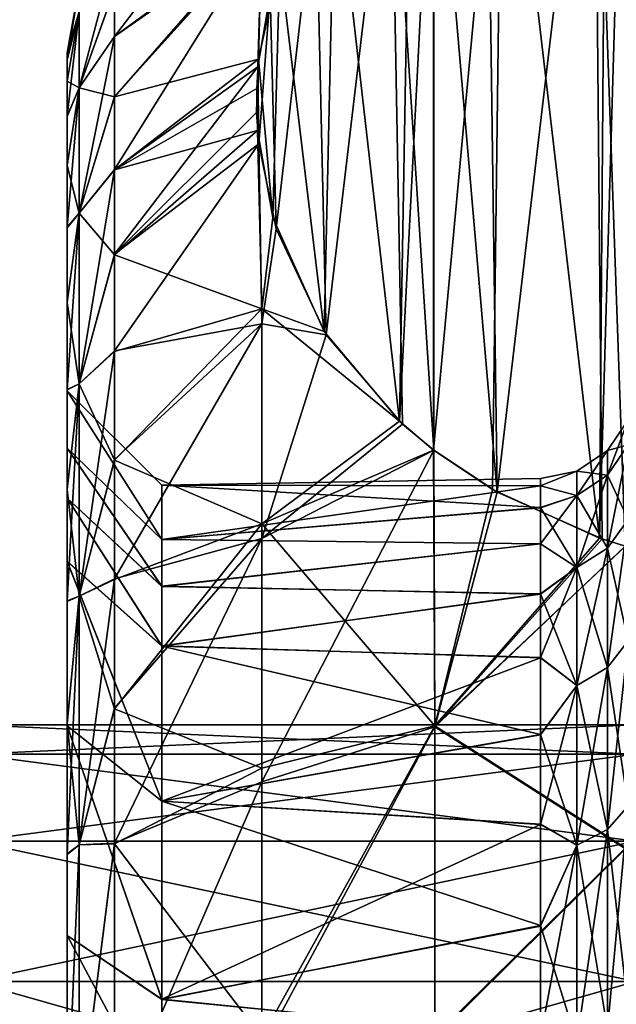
# Model space of a CAD drawing. Header units: metres. Extents: x -62 to 150, y -92 to 92.
# Tile 453 of 656: x -41.49 to -38.34, y 65.62 to 70.82. Entities that reach past the tile are written whole.
import ezdxf

# ---------------------------------------------------------------- set-up
doc = ezdxf.new("R2010")
doc.units = ezdxf.units.M
doc.layers.add('solid_500615', color=7, linetype='CONTINUOUS')

msp = doc.modelspace()

# ---------------------------------------------------------------- linework, layer by layer
at = {"layer": 'solid_500615'}
for points in [[(-38.940521, 72.474068, -9.563929), (-38.393566, 72.711212, -9.153175), (-38.428371, 68.08535, -17.165415)], [(-38.293022, 68.042015, 2.901177), (-38.292225, 72.742577, -5.24044), (-38.457378, 72.689407, -5.148342)], [(-38.292648, 72.742599, -9.098821), (-38.29158, 68.041939, -17.240604), (-38.428371, 68.08535, -17.165415)], [(-38.393566, 72.711212, -9.153175), (-38.292648, 72.742599, -9.098821), (-38.428371, 68.08535, -17.165415)], [(-38.968975, 68.32663, 2.40821), (-38.457378, 72.689407, -5.148342), (-39.025333, 72.425224, -4.690769)], [(-38.968975, 68.32663, 2.40821), (-38.41515, 68.080482, 2.834547), (-38.457378, 72.689407, -5.148342)], [(-38.41515, 68.080482, 2.834547), (-38.293022, 68.042015, 2.901177), (-38.457378, 72.689407, -5.148342)], [(-38.940521, 72.474068, -9.563929), (-38.993717, 68.340569, -16.723351), (-39.304932, 68.549011, -16.362324)], [(-38.940521, 72.474068, -9.563929), (-39.304932, 68.549011, -16.362324), (-39.303181, 72.236954, -9.974623)], [(-38.940521, 72.474068, -9.563929), (-38.428371, 68.08535, -17.165415), (-38.993717, 68.340569, -16.723351)], [(-38.968975, 68.32663, 2.40821), (-39.025333, 72.425224, -4.690769), (-39.305275, 72.235336, -4.361866)], [(-39.303841, 68.548279, 2.024295), (-39.305275, 72.235336, -4.361866), (-39.529797, 72.040222, -4.023926)], [(-39.303181, 72.236954, -9.974623), (-39.304932, 68.549011, -16.362324), (-39.484772, 68.701469, -16.098255)], [(-39.425476, 72.136429, -10.148738), (-39.303181, 72.236954, -9.974623), (-39.484772, 68.701469, -16.098255)], [(-38.968975, 68.32663, 2.40821), (-39.305275, 72.235336, -4.361866), (-39.303841, 68.548279, 2.024295)], [(-39.826485, 71.692757, -10.917196), (-39.425476, 72.136429, -10.148738), (-39.484772, 68.701469, -16.098255)], [(-39.871368, 69.158272, 0.967756), (-39.529797, 72.040222, -4.023926), (-39.925266, 71.539322, -3.156333)], [(-39.871368, 69.158272, 0.967756), (-39.468266, 68.68634, 1.785175), (-39.529797, 72.040222, -4.023926)], [(-39.468266, 68.68634, 1.785175), (-39.303841, 68.548279, 2.024295), (-39.529797, 72.040222, -4.023926)], [(-40.989399, 70.733231, -3.612913), (-40.211205, 71.277618, -3.007963), (-40.211205, 71.748489, -4.624586)], [(-40.989399, 70.983337, -4.48286), (-40.989399, 70.733231, -3.612913), (-40.211205, 71.748489, -4.624586)], [(-39.826485, 71.692757, -10.917196), (-39.882256, 69.175262, -15.277619), (-40.116665, 71.125328, -11.900019)], [(-39.826485, 71.692757, -10.917196), (-39.484772, 68.701469, -16.098255), (-39.882256, 69.175262, -15.277619)], [(-40.135784, 69.717697, -0.001196), (-39.925266, 71.539322, -3.156333), (-40.167492, 70.95636, -2.146622)], [(-39.871368, 69.158272, 0.967756), (-39.925266, 71.539322, -3.156333), (-40.135784, 69.717697, -0.001196)], [(-40.989399, 70.413223, -11.576154), (-40.211205, 71.302818, -11.262395), (-40.228249, 70.61351, -12.78651)], [(-40.989399, 70.731743, -10.730846), (-40.989399, 70.982216, -9.861012), (-40.211205, 71.302818, -11.262395)], [(-40.989399, 70.413223, -11.576154), (-40.989399, 70.731743, -10.730846), (-40.211205, 71.302818, -11.262395)], [(-40.989399, 70.031044, -1.951346), (-40.232101, 70.57325, -1.483051), (-40.211205, 71.277618, -3.007963)], [(-40.989399, 70.415054, -2.767463), (-40.989399, 70.031044, -1.951346), (-40.211205, 71.277618, -3.007963)], [(-40.989399, 70.733231, -3.612913), (-40.989399, 70.415054, -2.767463), (-40.211205, 71.277618, -3.007963)], [(-40.167492, 70.95636, -2.146622), (-40.211205, 71.277618, -3.007963), (-40.232101, 70.57325, -1.483051)], [(-40.116665, 71.125328, -11.900019), (-40.228249, 70.61351, -12.78651), (-40.211205, 71.302818, -11.262395)], [(-41.174816, 70.46096, -3.770674), (-40.989399, 70.983337, -4.48286), (-40.989399, 71.16304, -5.369908)], [(-41.174816, 70.863884, -5.448976), (-41.174816, 70.46096, -3.770674), (-40.989399, 71.16304, -5.369908)], [(-40.116665, 71.125328, -11.900019), (-40.153214, 69.776329, -14.236549), (-40.228249, 70.61351, -12.78651)], [(-40.116665, 71.125328, -11.900019), (-39.882256, 69.175262, -15.277619), (-40.153214, 69.776329, -14.236549)], [(-41.174816, 70.999306, -7.169646), (-41.239399, 70.645683, -7.17185), (-41.239399, 70.608574, -6.280951)], [(-41.174816, 70.863884, -8.890316), (-41.239399, 70.645683, -7.17185), (-41.174816, 70.999306, -7.169646)], [(-41.174816, 70.999306, -7.169646), (-41.239399, 70.608574, -6.280951), (-41.174816, 70.863884, -5.448976)], [(-41.174816, 70.46096, -3.770674), (-40.989399, 70.733231, -3.612913), (-40.989399, 70.983337, -4.48286)], [(-41.174816, 70.46096, -10.568618), (-40.989399, 70.982216, -9.861012), (-40.989399, 70.731743, -10.730846)], [(-41.174816, 70.46096, -10.568618), (-41.174816, 70.863884, -8.890316), (-40.989399, 70.982216, -9.861012)], [(-40.167492, 70.95636, -2.146622), (-40.232101, 70.57325, -1.483051), (-40.227879, 70.165222, -0.776326)], [(-40.135784, 69.717697, -0.001196), (-40.167492, 70.95636, -2.146622), (-40.227879, 70.165222, -0.776326)], [(-41.174816, 70.863884, -8.890316), (-41.239399, 70.495918, -8.948977), (-41.239399, 70.608208, -8.062734)], [(-41.174816, 70.46096, -10.568618), (-41.239399, 70.495918, -8.948977), (-41.174816, 70.863884, -8.890316)], [(-41.174816, 70.863884, -8.890316), (-41.239399, 70.608208, -8.062734), (-41.239399, 70.645683, -7.17185)], [(-41.174816, 70.863884, -5.448976), (-41.239399, 70.608574, -6.280951), (-41.239399, 70.496658, -5.394665)], [(-41.174816, 70.863884, -5.448976), (-41.239399, 70.496658, -5.394665), (-41.239399, 70.311226, -4.52227)], [(-41.174816, 70.863884, -5.448976), (-41.239399, 70.311226, -4.52227), (-41.174816, 70.46096, -3.770674)], [(-41.174816, 69.800453, -2.176066), (-40.989399, 70.415054, -2.767463), (-40.989399, 70.733231, -3.612913)], [(-41.174816, 70.46096, -3.770674), (-41.174816, 69.800453, -2.176066), (-40.989399, 70.733231, -3.612913)], [(-41.174816, 70.46096, -10.568618), (-40.989399, 70.731743, -10.730846), (-40.989399, 70.413223, -11.576154)], [(-41.239399, 70.608574, -6.280951), (-41.239399, 70.645683, -7.17185), (-41.239399, 70.608208, -8.062734)], [(-41.239399, 70.496658, -5.394665), (-41.239399, 70.608574, -6.280951), (-41.239399, 70.608208, -8.062734)], [(-41.239399, 70.496658, -5.394665), (-41.239399, 70.608208, -8.062734), (-41.239399, 70.495918, -8.948977)], [(-40.989399, 70.028877, -12.392106), (-40.228249, 70.61351, -12.78651), (-40.238422, 70.458702, -13.054638)], [(-40.989399, 70.028877, -12.392106), (-40.989399, 70.413223, -11.576154), (-40.228249, 70.61351, -12.78651)], [(-40.228249, 70.61351, -12.78651), (-40.23344, 70.236229, -13.439975), (-40.238422, 70.458702, -13.054638)], [(-40.228249, 70.61351, -12.78651), (-40.153214, 69.776329, -14.236549), (-40.23344, 70.236229, -13.439975)], [(-40.989399, 69.583366, -1.168683), (-40.238541, 70.332047, -1.065278), (-40.232101, 70.57325, -1.483051)], [(-40.989399, 70.031044, -1.951346), (-40.989399, 69.583366, -1.168683), (-40.232101, 70.57325, -1.483051)], [(-40.227879, 70.165222, -0.776326), (-40.232101, 70.57325, -1.483051), (-40.238541, 70.332047, -1.065278)], [(-41.239399, 70.311226, -4.52227), (-41.239399, 70.496658, -5.394665), (-41.239399, 70.495918, -8.948977)], [(-41.239399, 70.311226, -4.52227), (-41.239399, 70.495918, -8.948977), (-41.239399, 70.310127, -9.821293)], [(-41.174816, 70.46096, -10.568618), (-41.239399, 70.310127, -9.821293), (-41.239399, 70.495918, -8.948977)], [(-41.174816, 70.46096, -10.568618), (-41.239399, 70.051514, -10.676511), (-41.239399, 70.310127, -9.821293)], [(-41.174816, 69.800453, -12.163226), (-41.239399, 70.051514, -10.676511), (-41.174816, 70.46096, -10.568618)], [(-41.174816, 70.46096, -3.770674), (-41.239399, 70.311226, -4.52227), (-41.239399, 70.052963, -3.666937)], [(-41.174816, 70.46096, -3.770674), (-41.239399, 70.052963, -3.666937), (-41.239399, 69.725258, -2.839422)], [(-41.174816, 70.46096, -3.770674), (-41.239399, 69.725258, -2.839422), (-41.174816, 69.800453, -2.176066)], [(-41.174816, 69.800453, -12.163226), (-41.174816, 70.46096, -10.568618), (-40.989399, 70.413223, -11.576154)], [(-40.989399, 70.028877, -12.392106), (-40.238422, 70.458702, -13.054638), (-40.23344, 70.236229, -13.439975)], [(-41.174816, 69.800453, -2.176066), (-40.989399, 70.031044, -1.951346), (-40.989399, 70.415054, -2.767463)], [(-41.174816, 69.800453, -12.163226), (-40.989399, 70.413223, -11.576154), (-40.989399, 70.028877, -12.392106)], [(-40.989399, 69.583366, -1.168683), (-40.227879, 70.165222, -0.776326), (-40.238541, 70.332047, -1.065278)], [(-41.239399, 70.052963, -3.666937), (-41.239399, 70.311226, -4.52227), (-41.239399, 70.310127, -9.821293)], [(-41.239399, 70.052963, -3.666937), (-41.239399, 70.310127, -9.821293), (-41.239399, 70.051514, -10.676511)], [(-40.989399, 69.580872, -13.174602), (-40.23344, 70.236229, -13.439975), (-40.211205, 69.29567, -14.791638)], [(-40.989399, 69.580872, -13.174602), (-40.989399, 70.028877, -12.392106), (-40.23344, 70.236229, -13.439975)], [(-40.211205, 69.29567, -14.791638), (-40.23344, 70.236229, -13.439975), (-40.153214, 69.776329, -14.236549)], [(-40.989399, 69.073158, -0.422034), (-40.211205, 69.216492, 0.547899), (-40.227879, 70.165222, -0.776326)], [(-40.989399, 69.583366, -1.168683), (-40.989399, 69.073158, -0.422034), (-40.227879, 70.165222, -0.776326)], [(-40.135784, 69.717697, -0.001196), (-40.227879, 70.165222, -0.776326), (-40.211205, 69.216492, 0.547899)], [(-41.239399, 69.725258, -2.839422), (-41.239399, 70.052963, -3.666937), (-41.239399, 70.051514, -10.676511)], [(-41.239399, 69.725258, -2.839422), (-41.239399, 70.051514, -10.676511), (-41.239399, 69.723473, -11.503881)], [(-41.174816, 69.800453, -12.163226), (-41.239399, 69.723473, -11.503881), (-41.239399, 70.051514, -10.676511)], [(-41.174816, 68.898621, -0.704417), (-40.989399, 69.583366, -1.168683), (-40.989399, 70.031044, -1.951346)], [(-41.174816, 69.800453, -2.176066), (-41.174816, 68.898621, -0.704417), (-40.989399, 70.031044, -1.951346)], [(-41.174816, 69.800453, -12.163226), (-40.989399, 70.028877, -12.392106), (-40.989399, 69.580872, -13.174602)], [(-41.174816, 69.800453, -12.163226), (-41.239399, 69.327728, -12.300481), (-41.239399, 69.723473, -11.503881)], [(-41.174816, 68.898621, -13.634875), (-41.239399, 69.327728, -12.300481), (-41.174816, 69.800453, -12.163226)], [(-41.174816, 69.800453, -2.176066), (-41.239399, 69.725258, -2.839422), (-41.239399, 69.329842, -2.042659)], [(-41.174816, 69.800453, -2.176066), (-41.239399, 69.329842, -2.042659), (-41.239399, 68.869133, -1.281225)], [(-41.174816, 69.800453, -2.176066), (-41.239399, 68.869133, -1.281225), (-41.174816, 68.898621, -0.704417)], [(-41.174816, 68.898621, -13.634875), (-41.174816, 69.800453, -12.163226), (-40.989399, 69.580872, -13.174602)], [(-40.211205, 69.29567, -14.791638), (-40.153214, 69.776329, -14.236549), (-39.882256, 69.175262, -15.277619)], [(-41.239399, 69.329842, -2.042659), (-41.239399, 69.725258, -2.839422), (-41.239399, 69.723473, -11.503881)], [(-41.239399, 69.329842, -2.042659), (-41.239399, 69.723473, -11.503881), (-41.239399, 69.327728, -12.300481)], [(-39.871368, 69.158272, 0.967756), (-40.135784, 69.717697, -0.001196), (-40.211205, 69.216492, 0.547899)], [(-41.174816, 68.898621, -0.704417), (-40.989399, 69.073158, -0.422034), (-40.989399, 69.583366, -1.168683)], [(-41.174816, 68.898621, -13.634875), (-40.989399, 69.580872, -13.174602), (-40.989399, 69.070328, -13.921064)], [(-40.989399, 69.070328, -13.921064), (-40.989399, 69.580872, -13.174602), (-40.211205, 69.29567, -14.791638)], [(-41.239399, 68.869133, -1.281225), (-41.239399, 69.329842, -2.042659), (-41.239399, 69.327728, -12.300481)], [(-41.239399, 68.869133, -1.281225), (-41.239399, 69.327728, -12.300481), (-41.239399, 68.866684, -13.061749)], [(-41.174816, 68.898621, -13.634875), (-41.239399, 68.866684, -13.061749), (-41.239399, 69.327728, -12.300481)], [(-40.989399, 68.49649, -14.630351), (-40.211205, 69.29567, -14.791638), (-40.211205, 68.1604, -15.996433)], [(-40.989399, 68.49649, -14.630351), (-40.989399, 69.070328, -13.921064), (-40.211205, 69.29567, -14.791638)], [(-40.211205, 69.29567, -14.791638), (-39.882256, 69.175262, -15.277619), (-39.484772, 68.701469, -16.098255)], [(-40.211205, 68.1604, -15.996433), (-40.211205, 69.29567, -14.791638), (-39.484772, 68.701469, -16.098255)], [(-40.989399, 67.869667, 0.949519), (-40.211205, 68.082558, 1.728473), (-40.211205, 69.216492, 0.547899)], [(-40.989399, 68.499657, 0.287459), (-40.989399, 67.869667, 0.949519), (-40.211205, 69.216492, 0.547899)], [(-40.989399, 69.073158, -0.422034), (-40.989399, 68.499657, 0.287459), (-40.211205, 69.216492, 0.547899)], [(-39.871368, 69.158272, 0.967756), (-40.211205, 69.216492, 0.547899), (-40.211205, 68.082558, 1.728473)], [(-39.871368, 69.158272, 0.967756), (-40.211205, 68.082558, 1.728473), (-39.468266, 68.68634, 1.785175)], [(-41.174816, 67.777679, 0.608037), (-40.989399, 68.499657, 0.287459), (-40.989399, 69.073158, -0.422034)], [(-41.174816, 68.898621, -0.704417), (-41.174816, 67.777679, 0.608037), (-40.989399, 69.073158, -0.422034)], [(-41.174816, 68.898621, -13.634875), (-40.989399, 69.070328, -13.921064), (-40.989399, 68.49649, -14.630351)], [(-41.174816, 68.898621, -13.634875), (-41.239399, 68.340706, -13.784679), (-41.239399, 68.866684, -13.061749)], [(-41.174816, 67.777679, -14.947329), (-41.239399, 68.340706, -13.784679), (-41.174816, 68.898621, -13.634875)], [(-41.174816, 68.898621, -0.704417), (-41.239399, 68.869133, -1.281225), (-41.239399, 68.343475, -0.558104)], [(-41.174816, 68.898621, -0.704417), (-41.239399, 68.343475, -0.558104), (-41.239399, 67.753937, 0.12466)], [(-41.174816, 68.898621, -0.704417), (-41.239399, 67.753937, 0.12466), (-41.174816, 67.777679, 0.608037)], [(-41.239399, 68.861954, -7.99147), (-41.239399, 68.869133, -1.281225), (-41.239399, 68.866684, -13.061749)], [(-41.239399, 68.558762, -4.729186), (-41.239399, 68.343475, -0.558104), (-41.239399, 68.869133, -1.281225)], [(-41.239399, 68.861877, -6.347015), (-41.239399, 68.558762, -4.729186), (-41.239399, 68.869133, -1.281225)], [(-41.239399, 68.861954, -7.99147), (-41.239399, 68.861877, -6.347015), (-41.239399, 68.869133, -1.281225)], [(-41.239399, 68.861954, -7.99147), (-41.239399, 68.866684, -13.061749), (-41.239399, 68.340706, -13.784679)], [(-41.174816, 67.777679, -14.947329), (-41.174816, 68.898621, -13.634875), (-40.989399, 68.49649, -14.630351)], [(-41.239399, 68.55899, -9.609307), (-41.239399, 68.861954, -7.99147), (-41.239399, 68.340706, -13.784679)], [(-40.739399, 68.364082, -7.94561), (-41.239399, 68.861877, -6.347015), (-41.239399, 68.861954, -7.99147)], [(-40.739399, 68.078178, -9.472486), (-41.239399, 68.861954, -7.99147), (-41.239399, 68.55899, -9.609307)], [(-40.739399, 68.364082, -7.94561), (-41.239399, 68.861954, -7.99147), (-40.739399, 68.078178, -9.472486)], [(-40.739399, 68.077934, -4.865962), (-41.239399, 68.558762, -4.729186), (-41.239399, 68.861877, -6.347015)], [(-40.739399, 68.364006, -6.392824), (-41.239399, 68.861877, -6.347015), (-40.739399, 68.364082, -7.94561)], [(-40.739399, 68.077934, -4.865962), (-41.239399, 68.861877, -6.347015), (-40.739399, 68.364006, -6.392824)], [(-38.277309, 68.709023, -7.169646), (-38.385708, 68.546585, -7.169646), (-38.385708, 68.41674, -8.653745)], [(-38.277309, 68.709023, -7.169646), (-38.277309, 68.576714, -5.65734), (-38.385708, 68.546585, -7.169646)], [(-38.277309, 68.576714, -8.681952), (-38.277309, 68.709023, -7.169646), (-38.385708, 68.41674, -8.653745)], [(-40.211205, 68.1604, -15.996433), (-39.484772, 68.701469, -16.098255), (-39.304932, 68.549011, -16.362324)], [(-39.468266, 68.68634, 1.785175), (-40.211205, 68.082558, 1.728473), (-39.303841, 68.548279, 2.024295)], [(-41.239399, 68.296478, -10.391213), (-41.239399, 68.55899, -9.609307), (-41.239399, 68.340706, -13.784679)], [(-40.739399, 67.830467, -10.210005), (-41.239399, 68.55899, -9.609307), (-41.239399, 68.296478, -10.391213)], [(-40.739399, 68.078178, -9.472486), (-41.239399, 68.55899, -9.609307), (-40.739399, 67.830467, -10.210005)], [(-41.239399, 68.558762, -4.729186), (-41.239399, 68.296173, -3.947296), (-41.239399, 68.343475, -0.558104)], [(-40.739399, 67.830147, -4.128462), (-41.239399, 68.296173, -3.947296), (-41.239399, 68.558762, -4.729186)], [(-40.739399, 67.830147, -4.128462), (-41.239399, 68.558762, -4.729186), (-40.739399, 68.077934, -4.865962)], [(-38.277309, 68.576714, -5.65734), (-38.385708, 68.41674, -5.685547), (-38.385708, 68.546585, -7.169646)], [(-38.277309, 68.576714, -5.65734), (-38.277309, 68.1838, -4.190985), (-38.385708, 68.41674, -5.685547)], [(-38.277309, 68.576714, -8.681952), (-38.385708, 68.41674, -8.653745), (-38.385708, 68.031166, -10.092751)], [(-38.277309, 68.1838, -10.148307), (-38.277309, 68.576714, -8.681952), (-38.385708, 68.031166, -10.092751)], [(-41.174816, 67.777679, 0.608037), (-40.989399, 67.869667, 0.949519), (-40.989399, 68.499657, 0.287459)], [(-40.211205, 68.1604, -15.996433), (-39.304932, 68.549011, -16.362324), (-39.297558, 67.094391, -17.530226)], [(-39.303841, 68.548279, 2.024295), (-40.211205, 68.082558, 1.728473), (-40.211205, 66.798744, 2.744049)], [(-39.303841, 68.548279, 2.024295), (-40.211205, 66.798744, 2.744049), (-39.297558, 67.089371, 3.194374)], [(-39.297558, 67.094391, -17.530226), (-39.304932, 68.549011, -16.362324), (-38.993717, 68.340569, -16.723351)], [(-38.968975, 68.32663, 2.40821), (-39.303841, 68.548279, 2.024295), (-39.297558, 67.089371, 3.194374)], [(-38.385708, 68.546585, -7.169646), (-38.548058, 68.438057, -7.169646), (-38.548058, 68.309868, -8.6349)], [(-38.385708, 68.546585, -7.169646), (-38.385708, 68.41674, -5.685547), (-38.548058, 68.438057, -7.169646)], [(-38.385708, 68.41674, -8.653745), (-38.385708, 68.546585, -7.169646), (-38.548058, 68.309868, -8.6349)], [(-41.174816, 67.777679, -14.947329), (-40.989399, 68.49649, -14.630351), (-40.989399, 67.866234, -15.292135)], [(-40.989399, 67.866234, -15.292135), (-40.989399, 68.49649, -14.630351), (-40.211205, 68.1604, -15.996433)], [(-38.739399, 68.400002, -7.17178), (-40.739399, 68.364006, -6.392824), (-40.739399, 68.364082, -7.94561)], [(-38.739399, 68.361122, -7.97689), (-38.739399, 68.400002, -7.17178), (-40.739399, 68.364082, -7.94561)], [(-38.739399, 68.400002, -7.17178), (-38.739399, 68.361534, -6.366647), (-40.739399, 68.364006, -6.392824)], [(-38.548058, 68.438057, -7.169646), (-38.739399, 68.361534, -6.366647), (-38.739399, 68.400002, -7.17178)], [(-38.548058, 68.438057, -7.169646), (-38.548058, 68.309868, -5.704392), (-38.739399, 68.361534, -6.366647)], [(-38.548058, 68.438057, -7.169646), (-38.739399, 68.400002, -7.17178), (-38.739399, 68.361122, -7.97689)], [(-38.548058, 68.309868, -8.6349), (-38.548058, 68.438057, -7.169646), (-38.739399, 68.361122, -7.97689)], [(-38.385708, 68.41674, -5.685547), (-38.548058, 68.309868, -5.704392), (-38.548058, 68.438057, -7.169646)], [(-38.385708, 68.41674, -5.685547), (-38.385708, 68.031166, -4.246542), (-38.548058, 68.309868, -5.704392)], [(-38.385708, 68.41674, -8.653745), (-38.548058, 68.309868, -8.6349), (-38.548058, 67.929184, -10.055633)], [(-38.385708, 68.031166, -10.092751), (-38.385708, 68.41674, -8.653745), (-38.548058, 67.929184, -10.055633)], [(-38.277309, 68.1838, -4.190985), (-38.385708, 68.031166, -4.246542), (-38.385708, 68.41674, -5.685547)], [(-38.739399, 68.361122, -7.97689), (-40.739399, 68.364082, -7.94561), (-40.739399, 68.078178, -9.472486)], [(-38.739399, 68.246109, -5.569136), (-40.739399, 68.077934, -4.865962), (-40.739399, 68.364006, -6.392824)], [(-38.739399, 68.361534, -6.366647), (-38.739399, 68.246109, -5.569136), (-40.739399, 68.364006, -6.392824)], [(-38.739399, 68.2453, -8.774337), (-38.739399, 68.361122, -7.97689), (-40.739399, 68.078178, -9.472486)], [(-38.548058, 68.309868, -5.704392), (-38.739399, 68.246109, -5.569136), (-38.739399, 68.361534, -6.366647)], [(-38.548058, 68.309868, -8.6349), (-38.739399, 68.361122, -7.97689), (-38.739399, 68.2453, -8.774337)], [(-41.239399, 67.962181, -3.193316), (-41.239399, 67.753937, 0.12466), (-41.239399, 68.343475, -0.558104)], [(-41.239399, 68.296173, -3.947296), (-41.239399, 67.962181, -3.193316), (-41.239399, 68.343475, -0.558104)], [(-41.239399, 68.296478, -10.391213), (-41.239399, 68.340706, -13.784679), (-41.239399, 67.750854, -14.467221)], [(-41.174816, 67.777679, -14.947329), (-41.239399, 67.750854, -14.467221), (-41.239399, 68.340706, -13.784679)], [(-41.239399, 67.962555, -11.145231), (-41.239399, 68.296478, -10.391213), (-41.239399, 67.750854, -14.467221)], [(-40.739399, 67.51548, -10.921651), (-41.239399, 68.296478, -10.391213), (-41.239399, 67.962555, -11.145231)], [(-40.739399, 67.830467, -10.210005), (-41.239399, 68.296478, -10.391213), (-40.739399, 67.51548, -10.921651)], [(-40.739399, 67.515091, -3.416857), (-41.239399, 67.962181, -3.193316), (-41.239399, 68.296173, -3.947296)], [(-40.739399, 67.515091, -3.416857), (-41.239399, 68.296173, -3.947296), (-40.739399, 67.830147, -4.128462)], [(-39.297558, 67.094391, -17.530226), (-38.993717, 68.340569, -16.723351), (-38.428371, 68.08535, -17.165415)], [(-38.968975, 68.32663, 2.40821), (-39.297558, 67.089371, 3.194374), (-38.41515, 68.080482, 2.834547)], [(-38.548058, 68.309868, -5.704392), (-38.548058, 67.929184, -4.283659), (-38.739399, 68.246109, -5.569136)], [(-38.548058, 68.309868, -8.6349), (-38.739399, 68.2453, -8.774337), (-38.739399, 68.053848, -9.556166)], [(-38.548058, 67.929184, -10.055633), (-38.548058, 68.309868, -8.6349), (-38.739399, 68.053848, -9.556166)], [(-38.385708, 68.031166, -4.246542), (-38.548058, 67.929184, -4.283659), (-38.548058, 68.309868, -5.704392)], [(-38.739399, 68.246109, -5.569136), (-38.739399, 68.055061, -4.787204), (-40.739399, 68.077934, -4.865962)], [(-38.739399, 68.053848, -9.556166), (-38.739399, 68.2453, -8.774337), (-40.739399, 68.078178, -9.472486)], [(-38.548058, 67.929184, -4.283659), (-38.739399, 68.055061, -4.787204), (-38.739399, 68.246109, -5.569136)], [(-40.989399, 67.183716, -15.901587), (-40.211205, 68.1604, -15.996433), (-40.211205, 66.870369, -17.033838)], [(-40.989399, 67.183716, -15.901587), (-40.989399, 67.866234, -15.292135), (-40.211205, 68.1604, -15.996433)], [(-40.211205, 66.870369, -17.033838), (-40.211205, 68.1604, -15.996433), (-39.297558, 67.094391, -17.530226)], [(-38.277309, 68.1838, -4.190985), (-38.277309, 67.542236, -2.815135), (-38.385708, 68.031166, -4.246542)], [(-38.277309, 68.1838, -10.148307), (-38.385708, 68.031166, -10.092751), (-38.385708, 67.401558, -11.442939)], [(-38.277309, 67.542236, -11.524157), (-38.277309, 68.1838, -10.148307), (-38.385708, 67.401558, -11.442939)], [(-39.297558, 67.094391, -17.530226), (-38.428371, 68.08535, -17.165415), (-38.29158, 68.041939, -17.240604)], [(-40.989399, 66.474457, 2.10041), (-40.211205, 66.798744, 2.744049), (-40.211205, 68.082558, 1.728473)], [(-40.989399, 67.187325, 1.55932), (-40.989399, 66.474457, 2.10041), (-40.211205, 68.082558, 1.728473)], [(-40.989399, 67.869667, 0.949519), (-40.989399, 67.187325, 1.55932), (-40.211205, 68.082558, 1.728473)], [(-38.739399, 68.053848, -9.556166), (-40.739399, 68.078178, -9.472486), (-40.739399, 67.830467, -10.210005)], [(-38.739399, 68.055061, -4.787204), (-40.739399, 67.830147, -4.128462), (-40.739399, 68.077934, -4.865962)], [(-38.739399, 68.055061, -4.787204), (-38.739399, 67.790222, -4.027601), (-40.739399, 67.830147, -4.128462)], [(-38.739399, 67.788628, -10.315634), (-38.739399, 68.053848, -9.556166), (-40.739399, 67.830467, -10.210005)], [(-39.297558, 67.089371, 3.194374), (-38.293022, 68.042015, 2.901177), (-38.41515, 68.080482, 2.834547)], [(-39.297558, 67.089371, 3.194374), (-38.291553, 66.444435, 3.991489), (-38.293022, 68.042015, 2.901177)], [(-39.297558, 67.094391, -17.530226), (-38.29158, 68.041939, -17.240604), (-38.291553, 66.450523, -18.327263)], [(-38.548058, 67.929184, -4.283659), (-38.739399, 67.790222, -4.027601), (-38.739399, 68.055061, -4.787204)], [(-38.548058, 67.929184, -10.055633), (-38.739399, 68.053848, -9.556166), (-38.739399, 67.788628, -10.315634)], [(-38.385708, 68.031166, -4.246542), (-38.385708, 67.401558, -2.896353), (-38.548058, 67.929184, -4.283659)], [(-38.385708, 68.031166, -10.092751), (-38.548058, 67.929184, -10.055633), (-38.548058, 67.307571, -11.388676)], [(-38.385708, 67.401558, -11.442939), (-38.385708, 68.031166, -10.092751), (-38.548058, 67.307571, -11.388676)], [(-38.277309, 67.542236, -2.815135), (-38.385708, 67.401558, -2.896353), (-38.385708, 68.031166, -4.246542)], [(-41.239399, 67.962555, -11.145231), (-41.239399, 67.750854, -14.467221), (-41.239399, 67.104652, -15.096735)], [(-41.239399, 67.094673, -12.54317), (-41.239399, 67.962555, -11.145231), (-41.239399, 67.104652, -15.096735)], [(-40.739403, 66.696487, -12.240842), (-41.239399, 67.962555, -11.145231), (-41.239399, 67.094673, -12.54317)], [(-40.739399, 67.51548, -10.921651), (-41.239399, 67.962555, -11.145231), (-40.739403, 66.696487, -12.240842)], [(-41.239399, 67.962181, -3.193316), (-41.239399, 67.0942, -1.795493), (-41.239399, 67.753937, 0.12466)], [(-40.739403, 66.695992, -2.097789), (-41.239399, 67.0942, -1.795493), (-41.239399, 67.962181, -3.193316)], [(-40.739403, 66.695992, -2.097789), (-41.239399, 67.962181, -3.193316), (-40.739399, 67.515091, -3.416857)], [(-38.548058, 67.929184, -4.283659), (-38.548058, 67.307571, -2.950616), (-38.739399, 67.790222, -4.027601)], [(-38.548058, 67.929184, -10.055633), (-38.739399, 67.788628, -10.315634), (-38.739399, 67.452019, -11.046173)], [(-38.548058, 67.307571, -11.388676), (-38.548058, 67.929184, -10.055633), (-38.739399, 67.452019, -11.046173)], [(-38.385708, 67.401558, -2.896353), (-38.548058, 67.307571, -2.950616), (-38.548058, 67.929184, -4.283659)], [(-41.174816, 66.465225, 1.728978), (-40.989399, 67.187325, 1.55932), (-40.989399, 67.869667, 0.949519)], [(-41.174816, 67.777679, 0.608037), (-41.174816, 66.465225, 1.728978), (-40.989399, 67.869667, 0.949519)], [(-41.174816, 67.777679, -14.947329), (-40.989399, 67.866234, -15.292135), (-40.989399, 67.183716, -15.901587)], [(-38.739399, 67.788628, -10.315634), (-40.739399, 67.830467, -10.210005), (-40.739399, 67.51548, -10.921651)], [(-38.739399, 67.790222, -4.027601), (-40.739399, 67.515091, -3.416857), (-40.739399, 67.830147, -4.128462)], [(-41.174816, 67.777679, -14.947329), (-41.239399, 67.104652, -15.096735), (-41.239399, 67.750854, -14.467221)], [(-41.174816, 66.465225, -16.06827), (-41.239399, 67.104652, -15.096735), (-41.174816, 67.777679, -14.947329)], [(-41.174816, 67.777679, 0.608037), (-41.239399, 67.753937, 0.12466), (-41.239399, 67.107964, 0.75448)], [(-41.174816, 67.777679, 0.608037), (-41.239399, 67.107964, 0.75448), (-41.239399, 66.418549, 1.323741)], [(-41.174816, 67.777679, 0.608037), (-41.239399, 66.418549, 1.323741), (-41.174816, 66.465225, 1.728978)], [(-41.174816, 66.465225, -16.06827), (-41.174816, 67.777679, -14.947329), (-40.989399, 67.183716, -15.901587)], [(-38.739399, 67.790222, -4.027601), (-38.739399, 67.453987, -3.296905), (-40.739399, 67.515091, -3.416857)], [(-38.739399, 67.452019, -11.046173), (-38.739399, 67.788628, -10.315634), (-40.739399, 67.51548, -10.921651)], [(-38.548058, 67.307571, -2.950616), (-38.739399, 67.453987, -3.296905), (-38.739399, 67.790222, -4.027601)], [(-41.239399, 67.0942, -1.795493), (-41.239399, 67.107964, 0.75448), (-41.239399, 67.753937, 0.12466)], [(-38.739399, 67.452019, -11.046173), (-40.739399, 67.51548, -10.921651), (-40.739403, 66.696487, -12.240842)], [(-38.739399, 67.047913, -2.59942), (-40.739403, 66.695992, -2.097789), (-40.739399, 67.515091, -3.416857)], [(-38.739399, 67.453987, -3.296905), (-38.739399, 67.047913, -2.59942), (-40.739399, 67.515091, -3.416857)], [(-38.277309, 67.542236, -2.815135), (-38.277309, 66.671494, -1.571595), (-38.385708, 67.401558, -2.896353)], [(-38.277309, 67.542236, -11.524157), (-38.385708, 67.401558, -11.442939), (-38.385708, 66.547066, -12.663285)], [(-38.277309, 66.671494, -12.767696), (-38.277309, 67.542236, -11.524157), (-38.385708, 66.547066, -12.663285)], [(-38.739399, 67.04557, -11.743473), (-38.739399, 67.452019, -11.046173), (-40.739403, 66.696487, -12.240842)], [(-38.548058, 67.307571, -2.950616), (-38.739399, 67.047913, -2.59942), (-38.739399, 67.453987, -3.296905)], [(-38.548058, 67.307571, -11.388676), (-38.739399, 67.452019, -11.046173), (-38.739399, 67.04557, -11.743473)], [(-38.385708, 67.401558, -2.896353), (-38.385708, 66.547066, -1.676007), (-38.548058, 67.307571, -2.950616)], [(-38.385708, 67.401558, -11.442939), (-38.548058, 67.307571, -11.388676), (-38.548058, 66.463928, -12.593527)], [(-38.385708, 66.547066, -12.663285), (-38.385708, 67.401558, -11.442939), (-38.548058, 66.463928, -12.593527)], [(-38.277309, 66.671494, -1.571595), (-38.385708, 66.547066, -1.676007), (-38.385708, 67.401558, -2.896353)], [(-38.548058, 67.307571, -2.950616), (-38.548058, 66.463928, -1.745765), (-38.739399, 67.047913, -2.59942)], [(-38.548058, 67.307571, -11.388676), (-38.739399, 67.04557, -11.743473), (-38.739399, 66.572456, -12.400595)], [(-38.548058, 66.463928, -12.593527), (-38.548058, 67.307571, -11.388676), (-38.739399, 66.572456, -12.400595)], [(-38.385708, 66.547066, -1.676007), (-38.548058, 66.463928, -1.745765), (-38.548058, 67.307571, -2.950616)], [(-41.174816, 66.465225, 1.728978), (-40.989399, 66.474457, 2.10041), (-40.989399, 67.187325, 1.55932)], [(-41.174816, 66.465225, -16.06827), (-40.989399, 67.183716, -15.901587), (-40.989399, 66.470787, -16.442263)], [(-40.989399, 66.470787, -16.442263), (-40.989399, 67.183716, -15.901587), (-40.211205, 66.870369, -17.033838)], [(-38.239399, 67.099998, -7.169646), (-41.739399, 67.099998, -7.169646), (-41.739399, 66.944839, -5.693822)], [(-38.239399, 66.944839, -8.64547), (-41.739399, 66.944839, -8.64547), (-41.739399, 67.099998, -7.169646)], [(-38.239399, 67.099998, -7.169646), (-38.239399, 66.944839, -8.64547), (-41.739399, 67.099998, -7.169646)], [(-38.239399, 66.944839, -5.693822), (-38.239399, 67.099998, -7.169646), (-41.739399, 66.944839, -5.693822)], [(-41.239399, 67.0942, -1.795493), (-41.239399, 66.418549, 1.323741), (-41.239399, 67.107964, 0.75448)], [(-41.239399, 67.094673, -12.54317), (-41.239399, 67.104652, -15.096735), (-41.239399, 66.415123, -15.665625)], [(-41.174816, 66.465225, -16.06827), (-41.239399, 66.415123, -15.665625), (-41.239399, 67.104652, -15.096735)], [(-41.239399, 65.987007, -13.754889), (-41.239399, 67.094673, -12.54317), (-41.239399, 66.415123, -15.665625)], [(-40.739399, 65.650635, -13.384977), (-41.239399, 67.094673, -12.54317), (-41.239399, 65.987007, -13.754889)], [(-40.739403, 66.696487, -12.240842), (-41.239399, 67.094673, -12.54317), (-40.739399, 65.650635, -13.384977)], [(-41.239399, 67.0942, -1.795493), (-41.239399, 65.986404, -0.583857), (-41.239399, 66.418549, 1.323741)], [(-40.739399, 65.650002, -0.953743), (-41.239399, 65.986404, -0.583857), (-41.239399, 67.0942, -1.795493)], [(-40.739399, 65.650002, -0.953743), (-41.239399, 67.0942, -1.795493), (-40.739403, 66.695992, -2.097789)], [(-38.739399, 67.047913, -2.59942), (-38.739399, 66.575142, -1.94207), (-40.739403, 66.695992, -2.097789)], [(-38.739399, 66.572456, -12.400595), (-38.739399, 67.04557, -11.743473), (-40.739403, 66.696487, -12.240842)], [(-40.211205, 65.45005, -17.884178), (-39.297558, 67.094391, -17.530226), (-39.297558, 65.456299, -18.47897)], [(-40.211205, 65.45005, -17.884178), (-40.211205, 66.870369, -17.033838), (-39.297558, 67.094391, -17.530226)], [(-39.297558, 67.089371, 3.194374), (-40.211205, 66.798744, 2.744049), (-40.211205, 65.388863, 3.575793)], [(-39.297558, 67.089371, 3.194374), (-40.211205, 65.388863, 3.575793), (-39.297558, 65.446236, 4.144527)], [(-39.297558, 65.456299, -18.47897), (-39.297558, 67.094391, -17.530226), (-38.291553, 66.450523, -18.327263)], [(-39.297558, 67.089371, 3.194374), (-39.297558, 65.446236, 4.144527), (-38.291553, 66.444435, 3.991489)], [(-38.548058, 66.463928, -1.745765), (-38.739399, 66.575142, -1.94207), (-38.739399, 67.047913, -2.59942)], [(-38.239399, 66.944839, -5.693822), (-41.739399, 66.944839, -5.693822), (-41.739399, 66.485962, -4.281537)], [(-38.239399, 66.944839, -5.693822), (-41.739399, 66.485962, -4.281537), (-38.239399, 66.485962, -4.281537)], [(-38.239399, 66.485962, -10.057755), (-41.739399, 66.485962, -10.057755), (-41.739399, 66.944839, -8.64547)], [(-38.239399, 66.944839, -8.64547), (-38.239399, 66.485962, -10.057755), (-41.739399, 66.944839, -8.64547)], [(-40.989399, 66.470787, -16.442263), (-40.211205, 66.870369, -17.033838), (-40.211205, 65.45005, -17.884178)], [(-40.989399, 65.006218, 2.96891), (-40.211205, 65.388863, 3.575793), (-40.211205, 66.798744, 2.744049)], [(-40.989399, 66.474457, 2.10041), (-40.989399, 65.006218, 2.96891), (-40.211205, 66.798744, 2.744049)], [(-38.739399, 66.572456, -12.400595), (-40.739403, 66.696487, -12.240842), (-40.739399, 65.650635, -13.384977)], [(-38.739399, 66.039963, -1.331936), (-40.739399, 65.650002, -0.953743), (-40.739403, 66.695992, -2.097789)], [(-38.739399, 66.575142, -1.94207), (-38.739399, 66.039963, -1.331936), (-40.739403, 66.695992, -2.097789)], [(-38.277309, 66.671494, -1.571595), (-38.277309, 65.598053, -0.498149), (-38.385708, 66.547066, -1.676007)], [(-38.277309, 66.671494, -12.767696), (-38.385708, 66.547066, -12.663285), (-38.385708, 65.493637, -13.71671)], [(-38.277309, 65.598053, -13.841144), (-38.277309, 66.671494, -12.767696), (-38.385708, 65.493637, -13.71671)], [(-38.739399, 66.036987, -13.010429), (-38.739399, 66.572456, -12.400595), (-40.739399, 65.650635, -13.384977)], [(-38.548058, 66.463928, -1.745765), (-38.739399, 66.039963, -1.331936), (-38.739399, 66.575142, -1.94207)], [(-38.548058, 66.463928, -12.593527), (-38.739399, 66.572456, -12.400595), (-38.739399, 66.036987, -13.010429)], [(-38.385708, 66.547066, -1.676007), (-38.385708, 65.493637, -0.622582), (-38.548058, 66.463928, -1.745765)], [(-38.385708, 66.547066, -12.663285), (-38.548058, 66.463928, -12.593527), (-38.548058, 65.423882, -13.633575)], [(-38.385708, 65.493637, -13.71671), (-38.385708, 66.547066, -12.663285), (-38.548058, 65.423882, -13.633575)], [(-38.277309, 65.598053, -0.498149), (-38.385708, 65.493637, -0.622582), (-38.385708, 66.547066, -1.676007)], [(-38.239399, 66.485962, -4.281537), (-41.739399, 66.485962, -4.281537), (-41.739399, 65.744019, -2.996371)], [(-38.239399, 66.485962, -4.281537), (-41.739399, 65.744019, -2.996371), (-38.239399, 65.744019, -2.996371)], [(-38.239399, 65.744019, -11.342921), (-41.739399, 65.744019, -11.342921), (-41.739399, 66.485962, -10.057755)], [(-38.239399, 66.485962, -10.057755), (-38.239399, 65.744019, -11.342921), (-41.739399, 66.485962, -10.057755)], [(-41.174816, 64.993576, 2.630806), (-40.989399, 65.006218, 2.96891), (-40.989399, 66.474457, 2.10041)], [(-41.174816, 66.465225, 1.728978), (-41.174816, 64.993576, 2.630806), (-40.989399, 66.474457, 2.10041)], [(-41.174816, 66.465225, -16.06827), (-41.239399, 64.974174, -16.582487), (-41.239399, 66.415123, -15.665625)], [(-41.174816, 64.993576, -16.970098), (-41.239399, 64.974174, -16.582487), (-41.174816, 66.465225, -16.06827)], [(-41.174816, 66.465225, 1.728978), (-41.239399, 66.418549, 1.323741), (-41.239399, 64.977432, 2.241468)], [(-41.174816, 66.465225, 1.728978), (-41.239399, 64.977432, 2.241468), (-41.174816, 64.993576, 2.630806)], [(-41.174816, 64.993576, -16.970098), (-40.989399, 66.470787, -16.442263), (-40.989399, 65.002815, -17.309879)], [(-41.174816, 64.993576, -16.970098), (-41.174816, 66.465225, -16.06827), (-40.989399, 66.470787, -16.442263)], [(-40.989399, 65.002815, -17.309879), (-40.989399, 66.470787, -16.442263), (-40.211205, 65.45005, -17.884178)], [(-39.297558, 65.456299, -18.47897), (-38.291553, 66.450523, -18.327263), (-38.291473, 64.700623, -19.169645)], [(-39.297558, 65.446236, 4.144527), (-38.294262, 64.697716, 4.830354), (-38.291553, 66.444435, 3.991489)], [(-38.548058, 66.463928, -1.745765), (-38.548058, 65.423882, -0.705717), (-38.739399, 66.039963, -1.331936)], [(-38.548058, 66.463928, -12.593527), (-38.739399, 66.036987, -13.010429), (-38.739399, 65.450615, -13.561107)], [(-38.548058, 65.423882, -13.633575), (-38.548058, 66.463928, -12.593527), (-38.739399, 65.450615, -13.561107)], [(-38.385708, 65.493637, -0.622582), (-38.548058, 65.423882, -0.705717), (-38.548058, 66.463928, -1.745765)], [(-41.239399, 65.351089, -0.05801), (-41.239399, 64.977432, 2.241468), (-41.239399, 66.418549, 1.323741)], [(-41.239399, 65.986404, -0.583857), (-41.239399, 65.351089, -0.05801), (-41.239399, 66.418549, 1.323741)], [(-41.239399, 65.987007, -13.754889), (-41.239399, 66.415123, -15.665625), (-41.239399, 64.974174, -16.582487)], [(-38.739399, 66.039963, -1.331936), (-38.739399, 65.453789, -0.780889), (-40.739399, 65.650002, -0.953743)], [(-38.739399, 65.450615, -13.561107), (-38.739399, 66.036987, -13.010429), (-40.739399, 65.650635, -13.384977)], [(-38.548058, 65.423882, -0.705717), (-38.739399, 65.453789, -0.780889), (-38.739399, 66.039963, -1.331936)], [(-41.239399, 65.351807, -14.280752), (-41.239399, 65.987007, -13.754889), (-41.239399, 64.974174, -16.582487)], [(-40.739395, 65.051613, -13.880922), (-41.239399, 65.987007, -13.754889), (-41.239399, 65.351807, -14.280752)], [(-40.739399, 65.650635, -13.384977), (-41.239399, 65.987007, -13.754889), (-40.739395, 65.051613, -13.880922)], [(-40.739399, 65.05088, -0.457818), (-41.239399, 65.351089, -0.05801), (-41.239399, 65.986404, -0.583857)], [(-40.739399, 65.05088, -0.457818), (-41.239399, 65.986404, -0.583857), (-40.739399, 65.650002, -0.953743)], [(-38.239399, 65.744019, -2.996371), (-41.739399, 65.744019, -2.996371), (-41.739399, 64.75103, -1.893605)], [(-38.239399, 65.744019, -2.996371), (-41.739399, 64.75103, -1.893605), (-38.239399, 64.75103, -1.893605)], [(-38.239399, 64.75103, -12.445687), (-41.739399, 64.75103, -12.445687), (-41.739399, 65.744019, -11.342921)], [(-38.239399, 65.744019, -11.342921), (-38.239399, 64.75103, -12.445687), (-41.739399, 65.744019, -11.342921)], [(-38.739399, 65.450615, -13.561107), (-40.739399, 65.650635, -13.384977), (-40.739395, 65.051613, -13.880922)], [(-38.739399, 65.453789, -0.780889), (-40.739399, 65.05088, -0.457818), (-40.739399, 65.650002, -0.953743)]]:
    msp.add_3dface(points, dxfattribs=at)

doc.saveas('drawing.dxf')
